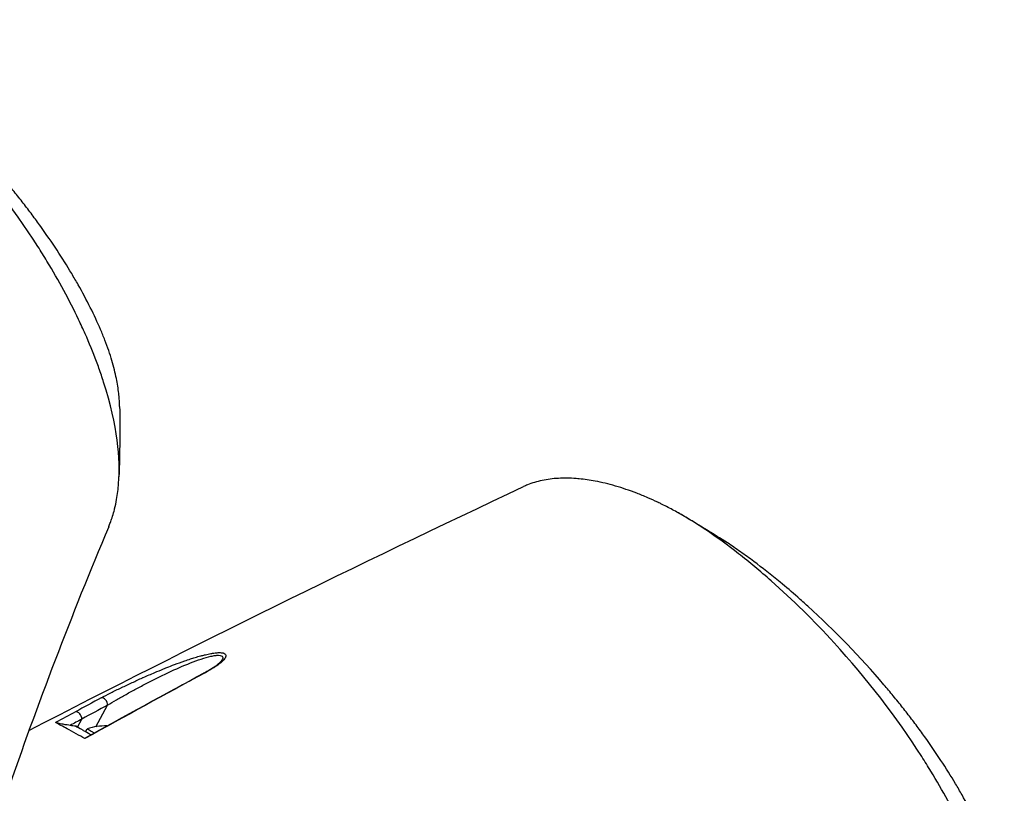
# Model space of a CAD drawing. Header units: millimetres. Extents: x 0 to 4378, y 0 to 2397.
# Tile 328 of 330: x 2702 to 2789, y 1958 to 2027. Entities that reach past the tile are written whole.
import ezdxf

# ---------------------------------------------------------------- set-up
doc = ezdxf.new("R2010")
doc.units = ezdxf.units.MM
doc.header["$LTSCALE"] = 0.2
doc.layers.add('01_Object Line', color=4, linetype='Continuous')

# ---------------------------------------------------------------- blocks, each defined once
blk = doc.blocks.new('A$C3fd8c262_1')
for p, q in [((-18.029, 1110.668), (-18.029, 1110.668)), ((-29.21, 1104.772), (-28.161, 1106.683)), ((-30.965, 1104.807), (-30.836, 1104.733)), ((-30.836, 1104.733), (-30.444, 1105.447)), ((-30.575, 1104.582), (-30.836, 1104.733)), ((-30.108, 1104.315), (-29.959, 1104.573)), ((-29.615, 1104.028), (-29.615, 1104.028)), ((-30.09, 1103.765), (-30.09, 1103.765))]:
    blk.add_line(p, q)
for start, end in [(87.31196, 109.76118), (86.57303, 86.57396)]:
    blk.add_arc((-28.431, 1100.32), 4.52, start, end)
for centre, major_axis, ratio, start_param, end_param in [((12.816, 1083.885), (-1.496, 41.655), 0.767694, 5.786682, 5.852422), ((-53.896, 340.783), (435.313, 800.982), 0.572302, 0.719728, 0.72334), ((-47.92, 330.821), (434.089, 810.828), 0.577163, 0.716886, 0.720464), ((-28.521, 1106.876), (-0.237, 0.44), 0.615624, 3.963437, 6.144097), ((-54.305, 324.302), (444.564, 818.233), 0.57237, 0.723269, 0.725998), ((-30.804, 1105.64), (-0.239, 0.439), 0.6137, 3.961397, 6.133418), ((-48.228, 317.318), (441.655, 824.96), 0.577163, 0.720458, 0.722055), ((-26.971, 1102.848), (-2.988, 1.725), 0.000011, 6.283177, 6.938609), ((-27.121, 1102.588), (2.988, -1.725), 0.000011, 3.72371, 3.723722), ((-26.971, 1102.848), (2.988, -1.725), 0.000011, 3.813036, 3.813049)]:
    blk.add_ellipse(centre, major_axis=major_axis, ratio=ratio, start_param=start_param, end_param=end_param)
for points, knots in [([(-28.062, 1122.487), (-28.06, 1122.49), (-28.059, 1122.493), (-28.007, 1122.618), (-27.958, 1122.742), (-27.863, 1122.995), (-27.814, 1123.135), (-27.704, 1123.466), (-27.643, 1123.668), (-27.569, 1123.941), (-27.551, 1124.012), (-27.468, 1124.344), (-27.409, 1124.62), (-27.278, 1125.356), (-27.219, 1125.829), (-27.024, 1128.474), (-27.267, 1131.402), (-28.573, 1135.5), (-28.639, 1135.701), (-28.779, 1136.116), (-28.851, 1136.324), (-28.996, 1136.73), (-29.07, 1136.931), (-29.448, 1137.938), (-29.782, 1138.753), (-30.332, 1139.997), (-30.524, 1140.416), (-31.535, 1142.542), (-32.476, 1144.28), (-33.793, 1146.457), (-34.061, 1146.886), (-36.566, 1150.818), (-39.202, 1154.235), (-43.885, 1159.357), (-45.763, 1161.204), (-48.638, 1163.742), (-49.601, 1164.544), (-51.526, 1166.048), (-52.504, 1166.761), (-53.467, 1167.407)], [0.717541, 0.717541, 0.717541, 0.717541, 0.718212, 0.718212, 0.74576, 0.74576, 0.776284, 0.776284, 0.820204, 0.820204, 0.834927, 0.834927, 0.896521, 0.896521, 0.995652, 0.995652, 1.428405, 1.428405, 1.450296, 1.450296, 1.471663, 1.471663, 1.492327, 1.492327, 1.574835, 1.574835, 1.616316, 1.616316, 1.784634, 1.784634, 1.826029, 1.826029, 2.164003, 2.164003, 2.373598, 2.373598, 2.479923, 2.479923, 2.586935, 2.586935, 2.586935, 2.586935]), ([(-27.094, 1133.129), (-27.096, 1133.262), (-27.1, 1133.396), (-27.115, 1133.699), (-27.127, 1133.869), (-27.151, 1134.124), (-27.16, 1134.212), (-27.217, 1134.727), (-27.289, 1135.17), (-27.43, 1135.865), (-27.487, 1136.117), (-27.619, 1136.649), (-27.695, 1136.927), (-27.865, 1137.498), (-27.959, 1137.793), (-28.167, 1138.397), (-28.28, 1138.704), (-28.519, 1139.321), (-28.646, 1139.632), (-29.33, 1141.23), (-29.997, 1142.563), (-30.953, 1144.256), (-31.144, 1144.584), (-31.748, 1145.598), (-32.181, 1146.289), (-33.097, 1147.683), (-33.58, 1148.386), (-34.333, 1149.435), (-34.586, 1149.781), (-35.102, 1150.471), (-35.363, 1150.814), (-35.892, 1151.495), (-36.164, 1151.838), (-36.714, 1152.52), (-37.001, 1152.869), (-37.412, 1153.36), (-37.545, 1153.518), (-39.777, 1156.14), (-42.063, 1158.499), (-44.719, 1160.91), (-45.015, 1161.174), (-45.831, 1161.89), (-46.352, 1162.334), (-47.653, 1163.409), (-48.435, 1164.025), (-49.606, 1164.9), (-49.996, 1165.183), (-50.772, 1165.73), (-51.158, 1165.995), (-51.543, 1166.25)], [1.308609, 1.308609, 1.308609, 1.308609, 1.384705, 1.384705, 1.477831, 1.477831, 1.526561, 1.526561, 1.759973, 1.759973, 1.890971, 1.890971, 2.029156, 2.029156, 2.171186, 2.171186, 2.316283, 2.316283, 2.460898, 2.460898, 3.049329, 3.049329, 3.189055, 3.189055, 3.478614, 3.478614, 3.769885, 3.769885, 3.913253, 3.913253, 4.056001, 4.056001, 4.19686, 4.19686, 4.341119, 4.341119, 4.411312, 4.411312, 5.498875, 5.498875, 5.634552, 5.634552, 5.872375, 5.872375, 6.229939, 6.229939, 6.408513, 6.408513, 6.587137, 6.587137, 6.587137, 6.587137]), ([(20.569, 1124.653), (20.268, 1124.796), (19.969, 1124.931), (19.674, 1125.058), (19.346, 1125.199), (19.022, 1125.331), (18.702, 1125.454), (18.381, 1125.578), (18.063, 1125.692), (17.75, 1125.798), (17.435, 1125.904), (17.125, 1126.002), (16.818, 1126.091), (16.205, 1126.27), (15.607, 1126.415), (15.024, 1126.525), (14.542, 1126.617), (14.07, 1126.685), (13.609, 1126.73), (13.517, 1126.738), (13.426, 1126.746), (13.335, 1126.753), (12.789, 1126.795), (12.264, 1126.802), (11.763, 1126.775), (11.258, 1126.747), (10.777, 1126.685), (10.319, 1126.588), (9.86, 1126.491), (9.425, 1126.358), (9.015, 1126.191), (8.903, 1126.145), (8.793, 1126.097), (8.684, 1126.046)], [0, 0, 0, 0, 0.0296065, 0.0296065, 0.0296065, 0.0625552, 0.0625552, 0.0625552, 0.0956223, 0.0956223, 0.0956223, 0.1287583, 0.1287583, 0.1287583, 0.1950345, 0.1950345, 0.1950345, 0.25, 0.25, 0.25, 0.2609996, 0.2609996, 0.2609996, 0.3271356, 0.3271356, 0.3271356, 0.3936018, 0.3936018, 0.3936018, 0.4600955, 0.4600955, 0.4600955, 0.4782522, 0.4782522, 0.4782522, 0.4782522]), ([(24.81, 1122.214), (24.791, 1122.226), (24.768, 1122.242), (24.719, 1122.274), (24.697, 1122.289), (24.629, 1122.335), (24.584, 1122.364), (24.449, 1122.454), (24.359, 1122.513), (24.089, 1122.688), (23.91, 1122.802), (23.373, 1123.138), (23.016, 1123.353), (22.307, 1123.761), (21.956, 1123.953), (21.432, 1124.227), (21.259, 1124.316), (20.999, 1124.445), (20.913, 1124.488), (20.784, 1124.551), (20.741, 1124.571), (20.676, 1124.602), (20.655, 1124.612), (20.609, 1124.635), (20.587, 1124.645), (20.569, 1124.653)], [0.000006, 0.000006, 0.000006, 0.000006, 0.0077656, 0.0077656, 0.0144608, 0.0144608, 0.0278513, 0.0278513, 0.0546324, 0.0546324, 0.1081958, 0.1081958, 0.2151263, 0.2151263, 0.321952, 0.321952, 0.3753541, 0.3753541, 0.4020519, 0.4020519, 0.4154008, 0.4154008, 0.4220656, 0.4220656, 0.4297877, 0.4297877, 0.4297877, 0.4297877]), ([(50.215, 1077.294), (50.216, 1077.297), (50.218, 1077.299), (50.27, 1077.425), (50.319, 1077.549), (50.414, 1077.802), (50.463, 1077.942), (50.573, 1078.273), (50.634, 1078.475), (50.708, 1078.748), (50.726, 1078.819), (50.809, 1079.151), (50.868, 1079.427), (50.999, 1080.163), (51.058, 1080.636), (51.252, 1083.281), (51.009, 1086.209), (49.704, 1090.307), (49.638, 1090.507), (49.498, 1090.923), (49.425, 1091.131), (49.28, 1091.537), (49.207, 1091.738), (48.828, 1092.745), (48.495, 1093.56), (47.945, 1094.804), (47.753, 1095.223), (46.742, 1097.349), (45.801, 1099.087), (44.483, 1101.263), (44.216, 1101.693), (41.711, 1105.624), (39.075, 1109.042), (34.392, 1114.164), (32.513, 1116.011), (29.639, 1118.549), (28.676, 1119.351), (26.751, 1120.855), (25.773, 1121.567), (24.81, 1122.214)], [0.717541, 0.717541, 0.717541, 0.717541, 0.718212, 0.718212, 0.74576, 0.74576, 0.776284, 0.776284, 0.820204, 0.820204, 0.834927, 0.834927, 0.896521, 0.896521, 0.995652, 0.995652, 1.428405, 1.428405, 1.450296, 1.450296, 1.471663, 1.471663, 1.492327, 1.492327, 1.574835, 1.574835, 1.616316, 1.616316, 1.784634, 1.784634, 1.826029, 1.826029, 2.164003, 2.164003, 2.373598, 2.373598, 2.479923, 2.479923, 2.586935, 2.586935, 2.586935, 2.586935]), ([(51.183, 1087.936), (51.181, 1088.069), (51.177, 1088.203), (51.162, 1088.506), (51.149, 1088.676), (51.126, 1088.931), (51.117, 1089.019), (51.059, 1089.534), (50.987, 1089.977), (50.847, 1090.672), (50.79, 1090.923), (50.657, 1091.456), (50.582, 1091.734), (50.412, 1092.305), (50.317, 1092.6), (50.11, 1093.204), (49.997, 1093.511), (49.758, 1094.127), (49.63, 1094.439), (48.947, 1096.037), (48.28, 1097.37), (47.323, 1099.063), (47.133, 1099.391), (46.529, 1100.405), (46.096, 1101.096), (45.18, 1102.49), (44.697, 1103.193), (43.944, 1104.242), (43.691, 1104.588), (43.175, 1105.278), (42.913, 1105.621), (42.385, 1106.302), (42.113, 1106.645), (41.563, 1107.327), (41.276, 1107.676), (40.865, 1108.167), (40.732, 1108.325), (38.5, 1110.947), (36.214, 1113.306), (33.557, 1115.717), (33.262, 1115.981), (32.446, 1116.697), (31.925, 1117.141), (30.624, 1118.216), (29.841, 1118.832), (28.67, 1119.707), (28.281, 1119.989), (27.505, 1120.537), (27.119, 1120.802), (26.734, 1121.057)], [1.308609, 1.308609, 1.308609, 1.308609, 1.384705, 1.384705, 1.477831, 1.477831, 1.526561, 1.526561, 1.759973, 1.759973, 1.890971, 1.890971, 2.029156, 2.029156, 2.171186, 2.171186, 2.316283, 2.316283, 2.460898, 2.460898, 3.049329, 3.049329, 3.189055, 3.189055, 3.478614, 3.478614, 3.769885, 3.769885, 3.913253, 3.913253, 4.056001, 4.056001, 4.19686, 4.19686, 4.341119, 4.341119, 4.411312, 4.411312, 5.498875, 5.498875, 5.634552, 5.634552, 5.872375, 5.872375, 6.229939, 6.229939, 6.408513, 6.408513, 6.587137, 6.587137, 6.587137, 6.587137]), ([(-28.718, 1107.332), (-28.465, 1107.468), (-28.178, 1107.617), (-27.881, 1107.768), (-27.577, 1107.921), (-27.263, 1108.076), (-26.966, 1108.219), (-26.954, 1108.225), (-26.942, 1108.231), (-26.931, 1108.236), (-26.63, 1108.381), (-26.314, 1108.531), (-25.996, 1108.678), (-25.684, 1108.823), (-25.369, 1108.966), (-25.061, 1109.103), (-25.04, 1109.112), (-25.019, 1109.121), (-24.999, 1109.131), (-24.653, 1109.284), (-24.319, 1109.429), (-23.975, 1109.575), (-23.723, 1109.681), (-23.465, 1109.789), (-23.195, 1109.898), (-23.105, 1109.934), (-23.015, 1109.97), (-22.926, 1110.005), (-22.69, 1110.099), (-22.459, 1110.189), (-22.233, 1110.275), (-21.922, 1110.393), (-21.651, 1110.491), (-21.327, 1110.604), (-21.151, 1110.664), (-20.99, 1110.718), (-20.826, 1110.771), (-20.688, 1110.816), (-20.549, 1110.86), (-20.399, 1110.906), (-20.234, 1110.955), (-20.076, 1111.001), (-19.924, 1111.042), (-19.882, 1111.054), (-19.842, 1111.064), (-19.803, 1111.075), (-19.701, 1111.101), (-19.605, 1111.126), (-19.487, 1111.154), (-19.323, 1111.193), (-19.169, 1111.225), (-19.025, 1111.251), (-18.965, 1111.262), (-18.912, 1111.271), (-18.859, 1111.28), (-18.785, 1111.291), (-18.711, 1111.302), (-18.624, 1111.312), (-18.561, 1111.319), (-18.503, 1111.324), (-18.448, 1111.328), (-18.32, 1111.336), (-18.21, 1111.337), (-18.107, 1111.329), (-18.045, 1111.324), (-17.985, 1111.315), (-17.929, 1111.302), (-17.902, 1111.295), (-17.877, 1111.287), (-17.854, 1111.279), (-17.788, 1111.254), (-17.739, 1111.22), (-17.709, 1111.178), (-17.68, 1111.136), (-17.67, 1111.086), (-17.677, 1111.032), (-17.678, 1111.028), (-17.678, 1111.025), (-17.679, 1111.021), (-17.688, 1110.971), (-17.713, 1110.913), (-17.751, 1110.852), (-17.815, 1110.75), (-17.917, 1110.641), (-18.022, 1110.543), (-18.058, 1110.51), (-18.098, 1110.476), (-18.14, 1110.44), (-18.299, 1110.308), (-18.5, 1110.165), (-18.696, 1110.038), (-18.715, 1110.025), (-18.735, 1110.012), (-18.755, 1110), (-18.813, 1109.963), (-18.873, 1109.925), (-18.934, 1109.889), (-18.989, 1109.856), (-19.043, 1109.823), (-19.095, 1109.793), (-19.104, 1109.788), (-19.113, 1109.783), (-19.122, 1109.778), (-19.242, 1109.708), (-19.361, 1109.643), (-19.522, 1109.556)], [0, 0, 0, 0, 0.06061, 0.06061, 0.06061, 0.122541, 0.122541, 0.122541, 0.125, 0.125, 0.125, 0.18804, 0.18804, 0.18804, 0.25, 0.25, 0.25, 0.254168, 0.254168, 0.254168, 0.323919, 0.323919, 0.323919, 0.375, 0.375, 0.375, 0.39207, 0.39207, 0.39207, 0.4375, 0.4375, 0.4375, 0.5, 0.5, 0.5, 0.533908, 0.533908, 0.533908, 0.5625, 0.5625, 0.5625, 0.59375, 0.59375, 0.59375, 0.602455, 0.602455, 0.602455, 0.625, 0.625, 0.625, 0.65625, 0.65625, 0.65625, 0.669312, 0.669312, 0.669312, 0.6875, 0.6875, 0.6875, 0.700546, 0.700546, 0.700546, 0.731289, 0.731289, 0.731289, 0.75, 0.75, 0.75, 0.759109, 0.759109, 0.759109, 0.785061, 0.785061, 0.785061, 0.81088, 0.81088, 0.81088, 0.8125, 0.8125, 0.8125, 0.835978, 0.835978, 0.835978, 0.875, 0.875, 0.875, 0.888263, 0.888263, 0.888263, 0.9375, 0.9375, 0.9375, 0.942362, 0.942362, 0.942362, 0.956225, 0.956225, 0.956225, 0.96875, 0.96875, 0.96875, 0.970886, 0.970886, 0.970886, 1, 1, 1, 1]), ([(-28.161, 1106.683), (-27.914, 1106.835), (-27.652, 1106.991), (-27.379, 1107.15), (-27.105, 1107.31), (-26.82, 1107.472), (-26.525, 1107.637), (-26.23, 1107.802), (-25.928, 1107.968), (-25.622, 1108.132), (-25.316, 1108.297), (-25.006, 1108.46), (-24.693, 1108.622), (-24.379, 1108.785), (-24.063, 1108.946), (-23.741, 1109.106), (-23.42, 1109.265), (-23.092, 1109.424), (-22.767, 1109.576), (-22.116, 1109.881), (-21.468, 1110.169), (-20.821, 1110.424), (-20.497, 1110.551), (-20.181, 1110.667), (-19.875, 1110.768), (-19.57, 1110.869), (-19.275, 1110.956), (-19.01, 1111.014), (-18.878, 1111.043), (-18.752, 1111.066), (-18.636, 1111.08), (-18.521, 1111.095), (-18.417, 1111.101), (-18.327, 1111.098), (-18.237, 1111.095), (-18.16, 1111.083), (-18.101, 1111.061), (-18.043, 1111.04), (-18.001, 1111.009), (-17.978, 1110.97), (-17.954, 1110.931), (-17.948, 1110.884), (-17.959, 1110.83), (-17.969, 1110.781), (-17.993, 1110.726), (-18.029, 1110.668)], [0, 0, 0, 0, 0.0645641, 0.0645641, 0.0645641, 0.1291281, 0.1291281, 0.1291281, 0.1936922, 0.1936922, 0.1936922, 0.2582563, 0.2582563, 0.2582563, 0.3228204, 0.3228204, 0.3228204, 0.3873844, 0.3873844, 0.3873844, 0.5165126, 0.5165126, 0.5165126, 0.5810767, 0.5810767, 0.5810767, 0.6456407, 0.6456407, 0.6456407, 0.6779228, 0.6779228, 0.6779228, 0.7102048, 0.7102048, 0.7102048, 0.7424869, 0.7424869, 0.7424869, 0.7747689, 0.7747689, 0.7747689, 0.8070509, 0.8070509, 0.8070509, 0.8367147, 0.8367147, 0.8367147, 0.8367147]), ([(-19.628, 1109.536), (-19.26, 1109.736), (-18.916, 1109.937), (-18.485, 1110.235), (-18.351, 1110.339), (-18.133, 1110.533), (-18.053, 1110.629), (-18.029, 1110.668)], [0, 0, 0, 0, 0.1540517, 0.1540517, 0.2386667, 0.2386667, 0.329116, 0.329116, 0.329116, 0.329116]), ([(-31.481, 1104.882), (-31.552, 1104.892), (-31.646, 1104.907), (-31.854, 1104.942), (-31.971, 1104.962), (-32.189, 1105.003), (-32.276, 1105.02), (-32.422, 1105.05), (-32.481, 1105.063), (-32.572, 1105.084), (-32.611, 1105.093), (-32.674, 1105.109), (-32.698, 1105.115), (-32.729, 1105.124), (-32.739, 1105.127), (-32.753, 1105.132), (-32.758, 1105.134), (-32.761, 1105.136)], [0.000232, 0.000232, 0.000232, 0.000232, 0.0359808, 0.0359808, 0.0704873, 0.0704873, 0.0988763, 0.0988763, 0.1227668, 0.1227668, 0.1415958, 0.1415958, 0.1576899, 0.1576899, 0.1672569, 0.1672569, 0.176809, 0.176809, 0.176809, 0.176809]), ([(-30.163, 1103.724), (-30.642, 1103.979), (-31.227, 1104.311), (-32.101, 1104.786), (-32.495, 1104.982), (-32.761, 1105.136)], [0.0000029, 0.0000029, 0.0000029, 0.0000029, 0.3832328, 0.3832328, 0.6375563, 0.6375563, 0.6375563, 0.6375563]), ([(-30.966, 1104.806), (-31.051, 1104.818), (-31.138, 1104.831), (-31.309, 1104.856), (-31.395, 1104.869), (-31.481, 1104.882)], [-0.08689932, -0.08689932, -0.08689932, -0.08689932, -0.04352603, -0.04352603, -0.00023242, -0.00023242, -0.00023242, -0.00023242]), ([(-29.646, 1104.046), (-29.656, 1104.052), (-29.666, 1104.058), (-29.675, 1104.063), (-29.906, 1104.198), (-30.107, 1104.316), (-30.289, 1104.42), (-30.294, 1104.423), (-30.299, 1104.426), (-30.305, 1104.429), (-30.591, 1104.593), (-30.812, 1104.713), (-30.966, 1104.806)], [0.2376651, 0.2376651, 0.2376651, 0.2376651, 0.2496691, 0.2496691, 0.2496691, 0.5366951, 0.5366951, 0.5366951, 0.5448948, 0.5448948, 0.5448948, 1, 1, 1, 1]), ([(-30.163, 1103.724), (-30.175, 1103.73), (-30.18, 1103.735), (-30.185, 1103.744), (-30.184, 1103.748), (-30.179, 1103.752), (-30.178, 1103.752), (-30.177, 1103.753)], [0, 0, 0, 0, 0.00895126, 0.00895126, 0.01944765, 0.01944765, 0.0212621, 0.0212621, 0.0212621, 0.0212621])]:
    blk.add_open_spline(points, degree=3, knots=knots)
for points in [[(-27.094, 1133.129), (-27.069, 1131.172), (-27.073, 1129.058), (-27.151, 1126.897)], [(-35.128, 1104.436), (-20.659, 1111.915), (-6.082, 1119.101), (8.684, 1126.046)], [(22.271, 1123.778), (23.698, 1122.984), (25.113, 1122.119), (26.511, 1121.204)], [(-28.062, 1122.487), (-31.362, 1114.64), (-34.399, 1106.701), (-37.082, 1098.872)], [(26.725, 1121.063), (26.654, 1121.11), (26.582, 1121.157), (26.511, 1121.204)], [(-30.177, 1103.753), (-26.657, 1105.701), (-23.137, 1107.629), (-19.618, 1109.536)], [(-19.522, 1109.556), (-23.069, 1107.633), (-26.616, 1105.689), (-30.163, 1103.724)], [(-19.618, 1109.536), (-19.589, 1109.552), (-19.557, 1109.559), (-19.522, 1109.556)]]:
    blk.add_open_spline(points, degree=3)

msp = doc.modelspace()

# ---------------------------------------------------------------- block references
at = {"layer": '01_Object Line'}
msp.add_blockref('A$C3fd8c262_1', (2737.807, 859.146), dxfattribs=at)

doc.saveas('drawing.dxf')
